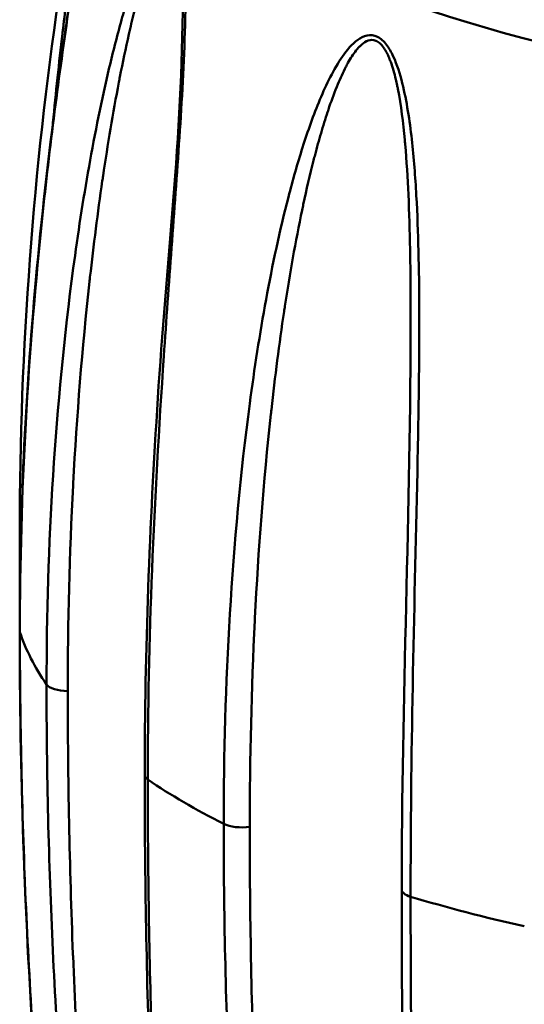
# Model space of a CAD drawing. Header units: inches. Extents: x 0.8 to 72.9, y -7.8 to 49.3.
# Tile 297 of 310: x 64.298 to 64.643, y 38.146 to 38.82. Entities that reach past the tile are written whole.
import ezdxf

# ---------------------------------------------------------------- set-up
doc = ezdxf.new("R2010")
doc.units = ezdxf.units.IN
doc.header["$MEASUREMENT"] = 0
doc.layers.add('Visible Edges(ROSSANSI)', color=7, linetype='Continuous', lineweight=50)
doc.layers.add('Visible Tangent Edges(ROSSANSI)', color=7, linetype='Continuous', lineweight=50)

msp = doc.modelspace()

# ---------------------------------------------------------------- linework, layer by layer
at = {"layer": 'Visible Edges(ROSSANSI)'}
for points, knots in [([(64.2981, 38.40178), (64.2981, 38.48129), (64.30187, 38.56144), (64.31295, 38.68404), (64.31767, 38.72602), (64.32609, 38.7903), (64.32918, 38.81232), (64.33247, 38.8345)], [0, 0, 0, 0, 0.657335, 0.657335, 0.996491, 0.996491, 1.171708, 1.171708, 1.171708, 1.171708]), ([(64.38358, 38.30313), (64.38358, 38.38788), (64.38698, 38.47393), (64.39824, 38.6499), (64.40945, 38.74136), (64.40961, 38.8345)], [0, 0, 0, 0, 0.700756, 0.700756, 1.410849, 1.410849, 1.410849, 1.410849]), ([(64.34647, 37.76604), (64.34104, 37.7994), (64.33584, 37.83626), (64.32121, 37.9517), (64.31327, 38.03344), (64.30136, 38.21009), (64.2981, 38.30573), (64.2981, 38.40178)], [0.000022, 0.000022, 0.000022, 0.000022, 0.329548, 0.329548, 1.022829, 1.022829, 1.817192, 1.817192, 1.817192, 1.817192]), ([(64.40961, 37.66843), (64.4096, 37.68954), (64.40845, 37.713), (64.40443, 37.78663), (64.40075, 37.83904), (64.39341, 37.95853), (64.38981, 38.02638), (64.38613, 38.12926), (64.38518, 38.16382), (64.38391, 38.23324), (64.38358, 38.26812), (64.38358, 38.30313)], [0.000047, 0.000047, 0.000047, 0.000047, 0.219773, 0.219773, 0.680552, 0.680552, 1.257552, 1.257552, 1.546946, 1.546946, 1.836529, 1.836529, 1.836529, 1.836529]), ([(64.56548, 37.74177), (64.56548, 37.81844), (64.56338, 37.89785), (64.56115, 38.01879), (64.5605, 38.05959), (64.55984, 38.1212), (64.55966, 38.14182), (64.55943, 38.18319), (64.55937, 38.20394), (64.55937, 38.22475)], [0, 0, 0, 0, 0.68413, 0.68413, 1.02811, 1.02811, 1.20025, 1.20025, 1.37243, 1.37243, 1.37243, 1.37243])]:
    msp.add_open_spline(points, degree=3, knots=knots, dxfattribs=at)
for points in [[(64.2981, 38.4707), (64.2981, 38.59379), (64.30782, 38.72092), (64.32466, 38.8345)], [(64.56055, 38.77352), (64.56055, 38.77355), (64.56055, 38.77358), (64.56055, 38.77361)], [(64.56017, 38.75059), (64.56017, 38.75061), (64.56017, 38.75063), (64.56017, 38.75065)], [(64.55937, 38.22475), (64.55937, 38.35241), (64.56547, 38.48408), (64.56548, 38.61949)], [(64.56548, 38.61949), (64.56548, 38.62002), (64.56548, 38.62055), (64.56548, 38.62108)], [(64.29828, 38.43171), (64.29816, 38.44472), (64.2981, 38.45772), (64.2981, 38.4707)], [(64.29835, 38.42496), (64.29835, 38.42496), (64.29835, 38.42496), (64.29835, 38.42496)]]:
    msp.add_open_spline(points, degree=3, dxfattribs=at)
at = {"layer": 'Visible Tangent Edges(ROSSANSI)'}
for centre, major_axis, start_param, end_param in [((64.99237, 39.01232), (0.63059, 0), 3.949985, 5.474793), ((64.31373, 38.4707), (-0.01562, 0), 0, 0.337395), ((64.31373, 38.4707), (-0.01563, 0), 0.363903, 0.364001), ((64.31373, 38.40178), (-0.01563, 0), 0, 0.12951), ((64.99237, 38.43624), (-0.7, 0), 0.12951, 0.263189), ((64.33156, 38.36681), (-0.01562, 0), 0.263189, 1.534561), ((64.39921, 38.30313), (-0.01563, 0), 6.283185, 6.805394), ((64.99237, 38.43624), (0.7, 0), 3.663801, 3.797481), ((64.45, 38.27349), (0.01563, 0), 3.797481, 5.068853), ((64.575, 38.22475), (-0.01563, 0), 6.283185, 7.198093), ((64.99237, 38.43624), (0.7, 0), 4.056501, 4.19018)]:
    msp.add_ellipse(centre, major_axis=major_axis, ratio=0.389928, start_param=start_param, end_param=end_param, dxfattribs=at)
for points, knots in [([(64.33266, 38.8345), (64.32906, 38.81017), (64.32568, 38.78596), (64.31941, 38.7374), (64.31653, 38.71301), (64.30879, 38.6402), (64.30485, 38.59211), (64.29957, 38.49631), (64.29823, 38.44859), (64.29823, 38.40099)], [0.01980841, 0.01980841, 0.01980841, 0.01980841, 0.02173508, 0.02173508, 0.02371099, 0.02371099, 0.02766282, 0.02766282, 0.03161466, 0.03161466, 0.03161466, 0.03161466]), ([(64.31647, 38.36523), (64.31647, 38.41302), (64.31795, 38.46075), (64.32395, 38.55592), (64.32847, 38.60335), (64.33786, 38.67352), (64.34143, 38.69676), (64.34958, 38.74271), (64.35416, 38.76544), (64.36201, 38.79861), (64.36478, 38.80951), (64.36912, 38.82501), (64.37052, 38.82979), (64.37197, 38.8345)], [0, 0, 0, 0, 0.00395183, 0.00395183, 0.00790366, 0.00790366, 0.00987958, 0.00987958, 0.0118555, 0.0118555, 0.01284345, 0.01284345, 0.01329015, 0.01329015, 0.01329015, 0.01329015]), ([(64.33024, 38.8345), (64.32939, 38.8278), (64.32857, 38.82107), (64.32776, 38.81432), (64.32763, 38.8132), (64.3275, 38.81208), (64.32737, 38.81095), (64.32499, 38.79074), (64.3228, 38.77032), (64.32083, 38.74977)], [0.020588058, 0.020588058, 0.020588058, 0.020588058, 0.021173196, 0.021173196, 0.021173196, 0.021270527, 0.021270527, 0.021270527, 0.023020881, 0.023020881, 0.023020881, 0.023020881]), ([(64.37861, 38.8345), (64.37806, 38.83242), (64.37753, 38.83032), (64.377, 38.8282), (64.37582, 38.82352), (64.37469, 38.81879), (64.37359, 38.81402), (64.37331, 38.81279), (64.37303, 38.81157), (64.37275, 38.81033), (64.37059, 38.80075), (64.36856, 38.79102), (64.36664, 38.78121), (64.3664, 38.77997), (64.36616, 38.77873), (64.36592, 38.77748), (64.36188, 38.75644), (64.35831, 38.73498), (64.35512, 38.71335), (64.35495, 38.7122), (64.35478, 38.71106), (64.35461, 38.70991), (64.35144, 38.68808), (64.34864, 38.66607), (64.34617, 38.64396), (64.34606, 38.64298), (64.34595, 38.64201), (64.34584, 38.64103), (64.34081, 38.59534), (64.33715, 38.54918), (64.33471, 38.50291), (64.33469, 38.50239), (64.33466, 38.50187), (64.33463, 38.50135), (64.33219, 38.45456), (64.331, 38.40766), (64.331, 38.36073)], [0.0176384, 0.0176384, 0.0176384, 0.0176384, 0.0178315, 0.0178315, 0.0178315, 0.01825983, 0.01825983, 0.01825983, 0.01837, 0.01837, 0.01837, 0.01922845, 0.01922845, 0.01922845, 0.01933684, 0.01933684, 0.01933684, 0.0211732, 0.0211732, 0.0211732, 0.02127053, 0.02127053, 0.02127053, 0.02312246, 0.02312246, 0.02312246, 0.02320421, 0.02320421, 0.02320421, 0.02702852, 0.02702852, 0.02702852, 0.02707158, 0.02707158, 0.02707158, 0.03093895, 0.03093895, 0.03093895, 0.03093895]), ([(64.41146, 38.8345), (64.41145, 38.82852), (64.41135, 38.82253), (64.41089, 38.80366), (64.41032, 38.79082), (64.40898, 38.76526), (64.4082, 38.75253), (64.40569, 38.71447), (64.40382, 38.68922), (64.40016, 38.63927), (64.39835, 38.61452), (64.39333, 38.54072), (64.39051, 38.49211), (64.38668, 38.39559), (64.38567, 38.3477), (64.38567, 38.30009)], [0.01732985, 0.01732985, 0.01732985, 0.01732985, 0.01778324, 0.01778324, 0.0187712, 0.0187712, 0.01975916, 0.01975916, 0.02173508, 0.02173508, 0.02371099, 0.02371099, 0.02766282, 0.02766282, 0.03161466, 0.03161466, 0.03161466, 0.03161466]), ([(64.43762, 38.26978), (64.43762, 38.31757), (64.43898, 38.36552), (64.44473, 38.4616), (64.44909, 38.50972), (64.45862, 38.58136), (64.46229, 38.60515), (64.47096, 38.65241), (64.47593, 38.67589), (64.48483, 38.71035), (64.48804, 38.72172), (64.49514, 38.74408), (64.49903, 38.75509), (64.50565, 38.7709), (64.50799, 38.77605), (64.51308, 38.78599), (64.51585, 38.79082), (64.52196, 38.79959), (64.52527, 38.80359), (64.53127, 38.80795), (64.53342, 38.80908), (64.53805, 38.81003), (64.54049, 38.80977), (64.54505, 38.80751), (64.54716, 38.80554), (64.55077, 38.80079), (64.55228, 38.79805), (64.55625, 38.78943), (64.55816, 38.78317), (64.56288, 38.76435), (64.56478, 38.75132), (64.56769, 38.72562), (64.56865, 38.71281), (64.57008, 38.68726), (64.57054, 38.67451), (64.57146, 38.63632), (64.57148, 38.61093), (64.57106, 38.56066), (64.57061, 38.53574), (64.56906, 38.46142), (64.56779, 38.41249), (64.566, 38.31555), (64.56547, 38.26753), (64.56547, 38.21993)], [0, 0, 0, 0, 0.00395183, 0.00395183, 0.00790366, 0.00790366, 0.00987958, 0.00987958, 0.0118555, 0.0118555, 0.01284345, 0.01284345, 0.01383141, 0.01383141, 0.01432539, 0.01432539, 0.01481937, 0.01481937, 0.01531335, 0.01531335, 0.01556034, 0.01556034, 0.01580733, 0.01580733, 0.01605432, 0.01605432, 0.01630131, 0.01630131, 0.01679529, 0.01679529, 0.01778324, 0.01778324, 0.0187712, 0.0187712, 0.01975916, 0.01975916, 0.02173508, 0.02173508, 0.02371099, 0.02371099, 0.02766282, 0.02766282, 0.03161466, 0.03161466, 0.03161466, 0.03161466]), ([(64.56548, 38.62108), (64.56548, 38.63402), (64.56539, 38.64701), (64.56517, 38.66002), (64.56515, 38.66106), (64.56513, 38.66211), (64.56511, 38.66315), (64.56488, 38.67559), (64.56453, 38.68805), (64.56397, 38.70057), (64.56345, 38.71203), (64.56277, 38.72354), (64.56175, 38.73511), (64.56167, 38.73608), (64.56158, 38.73706), (64.56149, 38.73804), (64.56041, 38.7497), (64.55901, 38.76153), (64.55674, 38.77298), (64.55658, 38.77376), (64.55642, 38.77454), (64.55626, 38.77532), (64.55598, 38.77668), (64.55568, 38.77805), (64.55535, 38.77941), (64.55439, 38.78351), (64.55326, 38.78759), (64.55184, 38.79147), (64.55166, 38.79196), (64.55147, 38.79245), (64.55128, 38.79294), (64.55122, 38.79309), (64.55116, 38.79324), (64.5511, 38.79339), (64.55087, 38.79396), (64.55064, 38.79453), (64.55039, 38.79508), (64.55021, 38.7955), (64.55002, 38.79592), (64.54982, 38.79633), (64.54975, 38.79649), (64.54968, 38.79664), (64.5496, 38.7968), (64.54934, 38.79734), (64.54907, 38.79787), (64.54878, 38.79839), (64.54863, 38.79865), (64.54849, 38.79891), (64.54834, 38.79917), (64.54826, 38.7993), (64.54819, 38.79943), (64.54811, 38.79955), (64.54803, 38.79968), (64.54796, 38.79981), (64.54788, 38.79994), (64.54774, 38.80015), (64.54761, 38.80036), (64.54747, 38.80056), (64.546, 38.80279), (64.54426, 38.80464), (64.54233, 38.80563), (64.54222, 38.80568), (64.54211, 38.80574), (64.54199, 38.80579), (64.54188, 38.80584), (64.54176, 38.80589), (64.54165, 38.80594), (64.53992, 38.80662), (64.53812, 38.80658), (64.53647, 38.80603), (64.53607, 38.80589), (64.53568, 38.80573), (64.5353, 38.80555), (64.5338, 38.80483), (64.53242, 38.80376), (64.53113, 38.80252), (64.53064, 38.80205), (64.53016, 38.80156), (64.5297, 38.80105), (64.52936, 38.80067), (64.52903, 38.80029), (64.5287, 38.79989), (64.52863, 38.79981), (64.52856, 38.79972), (64.52848, 38.79963), (64.52842, 38.79955), (64.52835, 38.79946), (64.52828, 38.79938), (64.52617, 38.79675), (64.52433, 38.79379), (64.52259, 38.79069), (64.52235, 38.79025), (64.5221, 38.78981), (64.52186, 38.78936), (64.52174, 38.78914), (64.52162, 38.78891), (64.5215, 38.78869), (64.52139, 38.78846), (64.52127, 38.78824), (64.52115, 38.78801), (64.51919, 38.78423), (64.51739, 38.78026), (64.51571, 38.77622), (64.51361, 38.77116), (64.51168, 38.76596), (64.50987, 38.76068), (64.50947, 38.75949), (64.50906, 38.7583), (64.50867, 38.7571), (64.50709, 38.75233), (64.5056, 38.74749), (64.50418, 38.74261), (64.50275, 38.73773), (64.5014, 38.7328), (64.5001, 38.72785), (64.49977, 38.72657), (64.49944, 38.7253), (64.49911, 38.72402), (64.49657, 38.71406), (64.49425, 38.704), (64.49208, 38.69387), (64.49181, 38.69259), (64.49154, 38.69131), (64.49127, 38.69003), (64.48672, 38.66832), (64.48287, 38.64628), (64.47949, 38.62414), (64.47931, 38.62297), (64.47913, 38.6218), (64.47895, 38.62062), (64.4756, 38.59829), (64.47273, 38.57584), (64.47023, 38.55334), (64.47012, 38.55235), (64.47001, 38.55135), (64.4699, 38.55036), (64.46482, 38.50389), (64.4613, 38.45717), (64.45897, 38.41053), (64.45894, 38.41001), (64.45892, 38.40948), (64.45889, 38.40896), (64.45656, 38.3618), (64.45545, 38.31472), (64.45545, 38.26778)], [0.01059037, 0.01059037, 0.01059037, 0.01059037, 0.01160211, 0.01160211, 0.01160211, 0.01168329, 0.01168329, 0.01168329, 0.01264998, 0.01264998, 0.01264998, 0.01353579, 0.01353579, 0.01353579, 0.01361068, 0.01361068, 0.01361068, 0.01450263, 0.01450263, 0.01450263, 0.01456329, 0.01456329, 0.01456329, 0.01466898, 0.01466898, 0.01466898, 0.01498605, 0.01498605, 0.01498605, 0.01502645, 0.01502645, 0.01502645, 0.01503903, 0.01503903, 0.01503903, 0.01508621, 0.01508621, 0.01508621, 0.0151216, 0.0151216, 0.0151216, 0.01513487, 0.01513487, 0.01513487, 0.01518132, 0.01518132, 0.01518132, 0.01520454, 0.01520454, 0.01520454, 0.01521615, 0.01521615, 0.01521615, 0.01522776, 0.01522776, 0.01522776, 0.01524725, 0.01524725, 0.01524725, 0.01545711, 0.01545711, 0.01545711, 0.01546947, 0.01546947, 0.01546947, 0.01548178, 0.01548178, 0.01548178, 0.01566633, 0.01566633, 0.01566633, 0.01571118, 0.01571118, 0.01571118, 0.0158864, 0.0158864, 0.0158864, 0.0159529, 0.0159529, 0.0159529, 0.0160019, 0.0160019, 0.0160019, 0.01601262, 0.01601262, 0.01601262, 0.016023, 0.016023, 0.016023, 0.01634491, 0.01634491, 0.01634491, 0.01639061, 0.01639061, 0.01639061, 0.01641346, 0.01641346, 0.01641346, 0.01643632, 0.01643632, 0.01643632, 0.0168175, 0.0168175, 0.0168175, 0.01729587, 0.01729587, 0.01729587, 0.01740316, 0.01740316, 0.01740316, 0.0178315, 0.0178315, 0.0178315, 0.01825983, 0.01825983, 0.01825983, 0.01837, 0.01837, 0.01837, 0.01922845, 0.01922845, 0.01922845, 0.01933684, 0.01933684, 0.01933684, 0.0211732, 0.0211732, 0.0211732, 0.02127053, 0.02127053, 0.02127053, 0.02312246, 0.02312246, 0.02312246, 0.02320421, 0.02320421, 0.02320421, 0.02702852, 0.02702852, 0.02702852, 0.02707158, 0.02707158, 0.02707158, 0.03093895, 0.03093895, 0.03093895, 0.03093895]), ([(64.29823, 38.40099), (64.29823, 38.33963), (64.29955, 38.27852), (64.30479, 38.15699), (64.3087, 38.09666), (64.31638, 38.00731), (64.31924, 37.97773), (64.32553, 37.91914), (64.32896, 37.89012), (64.3345, 37.84741), (64.33641, 37.83333), (64.34034, 37.80564), (64.34237, 37.79201), (64.3451, 37.77454), (64.34578, 37.77026), (64.34647, 37.76604)], [0, 0, 0, 0, 0.00507623, 0.00507623, 0.01015245, 0.01015245, 0.01269056, 0.01269056, 0.01522868, 0.01522868, 0.01649773, 0.01649773, 0.01776679, 0.01776679, 0.01818571, 0.01818571, 0.01818571, 0.01818571]), ([(64.38567, 38.30009), (64.38567, 38.23874), (64.38667, 38.17781), (64.39046, 38.05698), (64.39326, 37.99717), (64.39825, 37.9088), (64.40004, 37.87958), (64.40367, 37.82176), (64.40552, 37.79314), (64.40804, 37.75107), (64.40882, 37.73719), (64.41018, 37.70991), (64.41076, 37.69649), (64.41125, 37.67706), (64.41135, 37.6707), (64.41132, 37.65834), (64.4112, 37.65232), (64.4107, 37.64394), (64.41047, 37.64125), (64.40984, 37.63621), (64.40943, 37.63383), (64.40826, 37.62989), (64.40751, 37.62825), (64.40581, 37.62744), (64.40514, 37.62748), (64.40364, 37.62841), (64.4028, 37.62932), (64.40023, 37.63309), (64.39858, 37.63671), (64.39559, 37.64417), (64.39421, 37.64813), (64.39037, 37.65994), (64.38812, 37.66792), (64.38176, 37.692), (64.37816, 37.7078), (64.37148, 37.73924), (64.36843, 37.75487), (64.36271, 37.78604), (64.36005, 37.80157), (64.35252, 37.84811), (64.34814, 37.87885), (64.34035, 37.94009), (64.33693, 37.97059), (64.32795, 38.06188), (64.32363, 38.12251), (64.31789, 38.24381), (64.31647, 38.3045), (64.31647, 38.36523)], [0, 0, 0, 0, 0.00507623, 0.00507623, 0.01015245, 0.01015245, 0.01269056, 0.01269056, 0.01522868, 0.01522868, 0.01649773, 0.01649773, 0.01776679, 0.01776679, 0.01840132, 0.01840132, 0.01903585, 0.01903585, 0.01935311, 0.01935311, 0.01967037, 0.01967037, 0.01998764, 0.01998764, 0.02014627, 0.02014627, 0.0203049, 0.0203049, 0.02062217, 0.02062217, 0.02093943, 0.02093943, 0.02157396, 0.02157396, 0.02284302, 0.02284302, 0.02411207, 0.02411207, 0.02538113, 0.02538113, 0.02791924, 0.02791924, 0.03045735, 0.03045735, 0.03553358, 0.03553358, 0.0406098, 0.0406098, 0.0406098, 0.0406098]), ([(64.331, 38.36073), (64.331, 38.30066), (64.33216, 38.24063), (64.33452, 38.1806), (64.33454, 38.1802), (64.33455, 38.17979), (64.33457, 38.17939), (64.33693, 38.11977), (64.34048, 38.06017), (64.34537, 38.00036), (64.34543, 37.99961), (64.3455, 37.99885), (64.34556, 37.9981), (64.34798, 37.96875), (64.35073, 37.93934), (64.35385, 37.90984), (64.35395, 37.90893), (64.35405, 37.90803), (64.35414, 37.90712), (64.35728, 37.87776), (64.36079, 37.84829), (64.36478, 37.81862), (64.36492, 37.81758), (64.36506, 37.81654), (64.36521, 37.8155), (64.36729, 37.80016), (64.3695, 37.78479), (64.37188, 37.76937), (64.37409, 37.75506), (64.37644, 37.74071), (64.379, 37.72627), (64.37918, 37.72521), (64.37937, 37.72414), (64.37957, 37.72307), (64.38216, 37.7086), (64.38494, 37.69405), (64.38817, 37.67934), (64.38839, 37.67836), (64.38861, 37.67737), (64.38883, 37.67638), (64.39038, 37.66944), (64.39204, 37.66246), (64.3939, 37.65556), (64.39412, 37.65475), (64.39434, 37.65393), (64.39457, 37.65312), (64.39544, 37.64999), (64.39638, 37.64682), (64.39738, 37.64377), (64.39759, 37.64314), (64.3978, 37.64252), (64.39801, 37.6419), (64.39846, 37.64063), (64.39892, 37.63935), (64.39942, 37.63809), (64.40016, 37.63623), (64.40094, 37.6345), (64.40174, 37.63311), (64.40185, 37.63293), (64.40195, 37.63275), (64.40206, 37.63258), (64.40278, 37.63143), (64.40348, 37.63066), (64.4041, 37.63035), (64.40474, 37.63002), (64.40528, 37.63017), (64.40573, 37.63057), (64.4058, 37.63064), (64.40587, 37.63071), (64.40594, 37.63079), (64.40676, 37.63172), (64.4073, 37.6335), (64.40772, 37.63549), (64.40779, 37.63583), (64.40786, 37.63618), (64.40793, 37.63653), (64.40829, 37.6385), (64.40855, 37.64066), (64.40875, 37.64289), (64.4088, 37.64342), (64.40885, 37.64395), (64.40889, 37.64448), (64.40906, 37.64669), (64.40919, 37.64897), (64.40929, 37.65131), (64.40932, 37.65195), (64.40935, 37.65259), (64.40937, 37.65324), (64.40954, 37.65809), (64.40961, 37.66315), (64.40961, 37.6683)], [0, 0, 0, 0, 0.00497046, 0.00497046, 0.00497046, 0.00500413, 0.00500413, 0.00500413, 0.00994093, 0.00994093, 0.00994093, 0.01000326, 0.01000326, 0.01000326, 0.01242616, 0.01242616, 0.01242616, 0.01250057, 0.01250057, 0.01250057, 0.01491139, 0.01491139, 0.01491139, 0.01499589, 0.01499589, 0.01499589, 0.0162413, 0.0162413, 0.0162413, 0.01739662, 0.01739662, 0.01739662, 0.0174819, 0.0174819, 0.0174819, 0.01863924, 0.01863924, 0.01863924, 0.01871681, 0.01871681, 0.01871681, 0.01926055, 0.01926055, 0.01926055, 0.01932442, 0.01932442, 0.01932442, 0.0195712, 0.0195712, 0.0195712, 0.01962203, 0.01962203, 0.01962203, 0.01972653, 0.01972653, 0.01972653, 0.01988186, 0.01988186, 0.01988186, 0.01990191, 0.01990191, 0.01990191, 0.02003466, 0.02003466, 0.02003466, 0.02017066, 0.02017066, 0.02017066, 0.02019251, 0.02019251, 0.02019251, 0.02045754, 0.02045754, 0.02045754, 0.02050316, 0.02050316, 0.02050316, 0.02075445, 0.02075445, 0.02075445, 0.02081382, 0.02081382, 0.02081382, 0.02105769, 0.02105769, 0.02105769, 0.02112447, 0.02112447, 0.02112447, 0.02162481, 0.02162481, 0.02162481, 0.02162481]), ([(64.56547, 38.21993), (64.56547, 38.15857), (64.56599, 38.09776), (64.56777, 37.97736), (64.56903, 37.91786), (64.57057, 37.83), (64.57101, 37.80095), (64.57144, 37.74345), (64.57143, 37.71498), (64.57053, 37.67302), (64.57008, 37.65918), (64.56866, 37.63189), (64.5677, 37.61844), (64.56552, 37.59888), (64.56466, 37.59246), (64.56253, 37.57993), (64.56127, 37.57381), (64.5588, 37.56519), (64.55788, 37.56241), (64.55571, 37.55716), (64.55446, 37.55465), (64.55141, 37.55039), (64.54958, 37.54854), (64.54601, 37.54733), (64.54468, 37.54721), (64.54181, 37.5478), (64.54028, 37.54852), (64.53579, 37.55175), (64.5331, 37.55503), (64.52841, 37.56189), (64.52634, 37.56559), (64.52068, 37.57666), (64.51756, 37.58423), (64.50892, 37.60714), (64.50434, 37.62231), (64.49604, 37.65259), (64.49238, 37.6677), (64.48567, 37.6979), (64.48262, 37.71299), (64.47415, 37.75828), (64.46943, 37.78832), (64.46118, 37.84832), (64.45768, 37.87828), (64.44859, 37.96817), (64.44443, 38.02814), (64.43893, 38.14858), (64.43762, 38.20905), (64.43762, 38.26978)], [0, 0, 0, 0, 0.00507623, 0.00507623, 0.01015245, 0.01015245, 0.01269056, 0.01269056, 0.01522868, 0.01522868, 0.01649773, 0.01649773, 0.01776679, 0.01776679, 0.01840132, 0.01840132, 0.01903585, 0.01903585, 0.01935311, 0.01935311, 0.01967037, 0.01967037, 0.01998764, 0.01998764, 0.02014627, 0.02014627, 0.0203049, 0.0203049, 0.02062217, 0.02062217, 0.02093943, 0.02093943, 0.02157396, 0.02157396, 0.02284302, 0.02284302, 0.02411207, 0.02411207, 0.02538113, 0.02538113, 0.02791924, 0.02791924, 0.03045735, 0.03045735, 0.03553358, 0.03553358, 0.0406098, 0.0406098, 0.0406098, 0.0406098]), ([(64.45545, 38.26778), (64.45545, 38.20772), (64.45653, 38.14786), (64.45879, 38.0882), (64.4588, 38.08779), (64.45882, 38.08739), (64.45883, 38.08698), (64.46109, 38.02773), (64.4645, 37.96866), (64.46943, 37.90962), (64.46949, 37.90888), (64.46955, 37.90813), (64.46961, 37.90739), (64.47205, 37.87841), (64.47486, 37.84944), (64.47815, 37.82043), (64.47825, 37.81954), (64.47836, 37.81865), (64.47846, 37.81776), (64.48176, 37.7889), (64.48553, 37.76), (64.48999, 37.73098), (64.49015, 37.72996), (64.49031, 37.72894), (64.49046, 37.72793), (64.4928, 37.71293), (64.49532, 37.69793), (64.4981, 37.68291), (64.50068, 37.66897), (64.50347, 37.65502), (64.50662, 37.64102), (64.50685, 37.63999), (64.50708, 37.63896), (64.50732, 37.63792), (64.51052, 37.6239), (64.51404, 37.60984), (64.51838, 37.59572), (64.51867, 37.59477), (64.51896, 37.59382), (64.51926, 37.59287), (64.52136, 37.58621), (64.52365, 37.57954), (64.52635, 37.57299), (64.52667, 37.57222), (64.52699, 37.57146), (64.52732, 37.57069), (64.5286, 37.56772), (64.52999, 37.56473), (64.53154, 37.56188), (64.53186, 37.56129), (64.53219, 37.56071), (64.53252, 37.56014), (64.53321, 37.55895), (64.53395, 37.55776), (64.53475, 37.55661), (64.53595, 37.55489), (64.53724, 37.55332), (64.53863, 37.55211), (64.53881, 37.55195), (64.539, 37.55179), (64.53919, 37.55164), (64.54044, 37.55065), (64.54173, 37.55003), (64.54291, 37.54986), (64.54413, 37.54968), (64.54523, 37.54995), (64.54618, 37.55047), (64.54634, 37.55055), (64.54649, 37.55064), (64.54663, 37.55073), (64.5484, 37.55187), (64.54973, 37.55379), (64.55085, 37.5559), (64.55105, 37.55626), (64.55124, 37.55663), (64.55142, 37.557), (64.55242, 37.55907), (64.55325, 37.56132), (64.55398, 37.56362), (64.55415, 37.56416), (64.55432, 37.56471), (64.55448, 37.56526), (64.55514, 37.56753), (64.55573, 37.56987), (64.55626, 37.57226), (64.5564, 37.57291), (64.55654, 37.57357), (64.55668, 37.57423), (64.55781, 37.57963), (64.55869, 37.58525), (64.55945, 37.59095), (64.55955, 37.59173), (64.55965, 37.59251), (64.55975, 37.59329), (64.56046, 37.59898), (64.56105, 37.60475), (64.56156, 37.61058), (64.56163, 37.61143), (64.5617, 37.61228), (64.56177, 37.61313), (64.56281, 37.62566), (64.5635, 37.63845), (64.56402, 37.65138), (64.56406, 37.65227), (64.56409, 37.65317), (64.56413, 37.65407), (64.56462, 37.66704), (64.56493, 37.68013), (64.56514, 37.69333), (64.56515, 37.69422), (64.56516, 37.69512), (64.56518, 37.69602), (64.5654, 37.71107), (64.56548, 37.72623), (64.56548, 37.74148)], [0, 0, 0, 0, 0.00497046, 0.00497046, 0.00497046, 0.00500413, 0.00500413, 0.00500413, 0.00994093, 0.00994093, 0.00994093, 0.01000326, 0.01000326, 0.01000326, 0.01242616, 0.01242616, 0.01242616, 0.01250057, 0.01250057, 0.01250057, 0.01491139, 0.01491139, 0.01491139, 0.01499589, 0.01499589, 0.01499589, 0.0162413, 0.0162413, 0.0162413, 0.01739662, 0.01739662, 0.01739662, 0.0174819, 0.0174819, 0.0174819, 0.01863924, 0.01863924, 0.01863924, 0.01871681, 0.01871681, 0.01871681, 0.01926055, 0.01926055, 0.01926055, 0.01932442, 0.01932442, 0.01932442, 0.0195712, 0.0195712, 0.0195712, 0.01962203, 0.01962203, 0.01962203, 0.01972653, 0.01972653, 0.01972653, 0.01988186, 0.01988186, 0.01988186, 0.01990191, 0.01990191, 0.01990191, 0.02003466, 0.02003466, 0.02003466, 0.02017066, 0.02017066, 0.02017066, 0.02019251, 0.02019251, 0.02019251, 0.02045754, 0.02045754, 0.02045754, 0.02050316, 0.02050316, 0.02050316, 0.02075445, 0.02075445, 0.02075445, 0.02081382, 0.02081382, 0.02081382, 0.02105769, 0.02105769, 0.02105769, 0.02112447, 0.02112447, 0.02112447, 0.021671, 0.021671, 0.021671, 0.02174578, 0.02174578, 0.02174578, 0.02228832, 0.02228832, 0.02228832, 0.02236709, 0.02236709, 0.02236709, 0.02352889, 0.02352889, 0.02352889, 0.0236097, 0.0236097, 0.0236097, 0.02477328, 0.02477328, 0.02477328, 0.02485232, 0.02485232, 0.02485232, 0.02617851, 0.02617851, 0.02617851, 0.02617851])]:
    msp.add_open_spline(points, degree=3, knots=knots, dxfattribs=at)
for points in [[(64.56132, 38.77018), (64.56132, 38.77015), (64.56132, 38.77012), (64.56132, 38.7701)], [(64.32018, 38.7429), (64.32015, 38.74262), (64.32012, 38.74235), (64.3201, 38.74207)]]:
    msp.add_open_spline(points, degree=3, dxfattribs=at)

doc.saveas('drawing.dxf')
